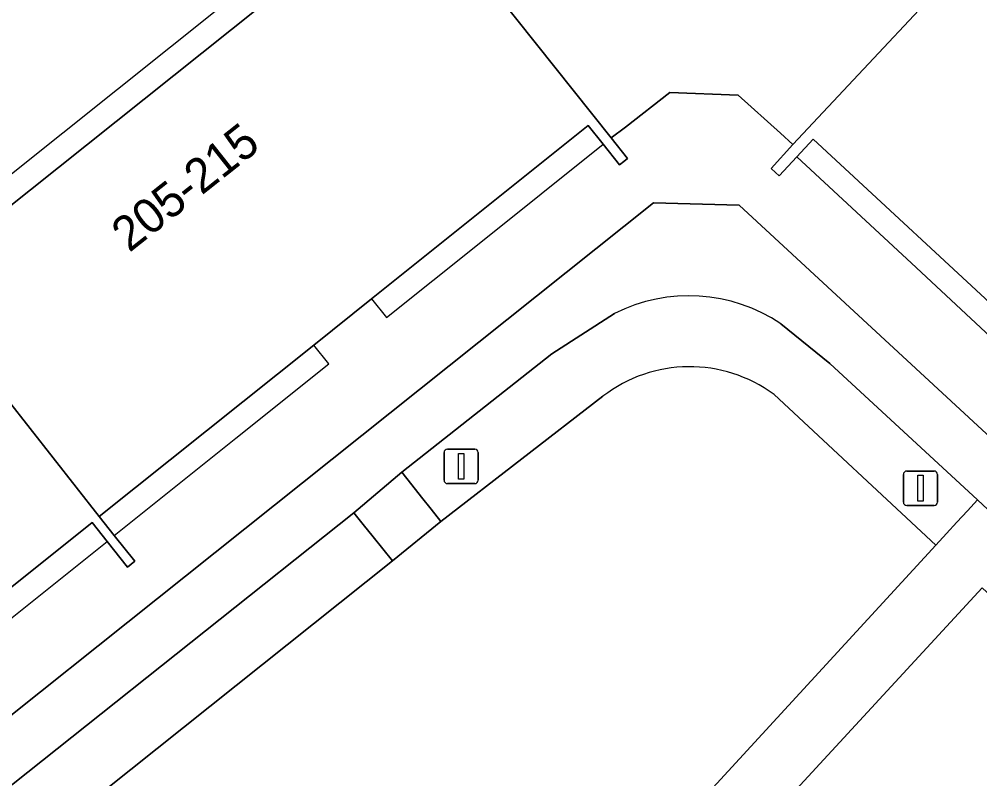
# Model space of a CAD drawing. Extents: x 159039 to 160102, y 381214 to 382524.
# Drawn here: x 159598.59 to 159626.42, y 381726.12 to 381748.12 of the extents above; entities that cross this region are included whole.
import ezdxf

# ---------------------------------------------------------------- set-up
doc = ezdxf.new("R2010")
doc.units = 0
for name, color, linetype in [('IMGEO_Erf', 7, 'Continuous'), ('IMGEO_Groenvoorziening', 7, 'Continuous'), ('IMGEO_Haag', 7, 'Continuous'), ('IMGEO_Lichtmast', 7, 'Continuous'), ('IMGEO_Pand', 7, 'Continuous'), ('IMGEO_Pand_nummerreeks', 7, 'Continuous'), ('IMGEO_Pand_overbouw', 7, 'Continuous'), ('IMGEO_Voetpad_gesloten', 7, 'Continuous'), ('IMGEO_Voetpad_open', 7, 'Continuous')]:
    doc.layers.add(name, color=color, linetype=linetype)

msp = doc.modelspace()

# ---------------------------------------------------------------- linework, layer by layer
at = {"layer": 'IMGEO_Erf'}
for points in [[(159627.49, 381739.181), (159621.587, 381744.649), (159621.114, 381744.136), (159620.607, 381743.587), (159620.499, 381743.683), (159620.377, 381743.791), (159621, 381744.494), (159620.641, 381744.818), (159619.416, 381745.923), (159617.434, 381745.992), (159616.149, 381744.995), (159615.741, 381744.679), (159616.213, 381744.085), (159616.102, 381743.997), (159615.978, 381743.898), (159615.502, 381744.497), (159615.074, 381745.036), (159608.793, 381740.018), (159607.119, 381738.682), (159600.899, 381733.713), (159601.338, 381733.163), (159601.932, 381732.42), (159601.724, 381732.25), (159601.131, 381732.998), (159600.7, 381733.542), (159594.499, 381728.591)], [(159573.794, 381708.392), (159616.964, 381742.797), (159619.451, 381742.729), (159647.604, 381716.715)]]:
    msp.add_lwpolyline(points, dxfattribs=at)
at = {"layer": 'IMGEO_Groenvoorziening'}
for points in [[(159615.837, 381739.6), (159614.019, 381738.428), (159609.67, 381735.005), (159609.962, 381734.635), (159610.241, 381734.282), (159610.521, 381733.929), (159610.8, 381733.576), (159615.498, 381737.198)], [(159622.069, 381738.147), (159620.655, 381739.298)], [(159620.456, 381737.249), (159625.148, 381732.892), (159625.453, 381733.223), (159625.757, 381733.555), (159626.062, 381733.886), (159626.349, 381734.199), (159622.069, 381738.147)], [(159615.498, 381737.198), (159610.8, 381733.576), (159609.407, 381732.434), (159596.519, 381722.173), (159595.132, 381721.03), (159582.165, 381710.744), (159580.778, 381709.579), (159571.434, 381702.393), (159572.616, 381701.306)], [(159606.559, 381719.533), (159607.404, 381720.443), (159612.179, 381725.586), (159615.517, 381722.415), (159625.148, 381732.892), (159620.456, 381737.249)]]:
    msp.add_lwpolyline(points, dxfattribs=at)
for points in [[(159609.407, 381732.434), (159609.124, 381732.783), (159608.84, 381733.133), (159608.557, 381733.482), (159608.282, 381733.821), (159595.379, 381723.576), (159595.668, 381723.221), (159595.951, 381722.872), (159596.235, 381722.522), (159596.519, 381722.173)], [(159644.05, 381715.276), (159636.442, 381722.379), (159635.138, 381723.616), (159626.485, 381731.651), (159616.857, 381721.218), (159623.271, 381715.179), (159618.535, 381710.056), (159618.241, 381710.329), (159617.427, 381709.421), (159617.705, 381709.157), (159610.503, 381701.366), (159608.005, 381703.671), (159599.785, 381694.869), (159613.421, 381682.073)]]:
    msp.add_lwpolyline(points, close=True, dxfattribs=at)
for centre, radius, start, end in [((159617.987, 381735.317), 4.792, 56.1683, 116.6583), ((159618.011, 381733.949), 4.107, 53.4629, 127.7158), ((159618.011, 381733.949), 4.107, 53.4629, 127.7158)]:
    msp.add_arc(centre, radius, start, end, dxfattribs=at)
at = {"layer": 'IMGEO_Haag'}
for points in [[(159615.837, 381739.6), (159614.019, 381738.428), (159609.67, 381735.005), (159609.962, 381734.635), (159610.241, 381734.282), (159610.521, 381733.929), (159610.8, 381733.576), (159615.498, 381737.198)], [(159620.456, 381737.249), (159625.148, 381732.892), (159625.453, 381733.223), (159625.757, 381733.555), (159626.062, 381733.886), (159626.349, 381734.199), (159622.069, 381738.147), (159620.655, 381739.298)]]:
    msp.add_lwpolyline(points, dxfattribs=at)
msp.add_lwpolyline([(159609.407, 381732.434), (159609.124, 381732.783), (159608.84, 381733.133), (159608.557, 381733.482), (159608.282, 381733.821), (159595.379, 381723.576), (159595.668, 381723.221), (159595.951, 381722.872), (159596.235, 381722.522), (159596.519, 381722.173)], close=True, dxfattribs=at)
for centre, radius, start, end in [((159617.987, 381735.317), 4.792, 56.1683, 116.6583), ((159618.011, 381733.949), 4.107, 53.4629, 127.7158)]:
    msp.add_arc(centre, radius, start, end, dxfattribs=at)
at = {"layer": 'IMGEO_Lichtmast'}
for p, q in [((159610.896, 381734.769), (159610.896, 381735.569)), ((159610.896, 381735.569), (159610.896, 381734.769)), ((159610.996, 381735.669), (159611.786, 381735.669)), ((159611.786, 381735.669), (159610.996, 381735.669)), ((159611.886, 381735.569), (159611.886, 381734.769)), ((159611.886, 381734.769), (159611.886, 381735.569)), ((159624.305, 381735.035), (159625.095, 381735.035)), ((159625.095, 381735.035), (159624.305, 381735.035)), ((159611.786, 381734.669), (159610.996, 381734.669)), ((159610.996, 381734.669), (159611.786, 381734.669)), ((159624.205, 381734.135), (159624.205, 381734.935)), ((159624.205, 381734.935), (159624.205, 381734.135)), ((159625.195, 381734.935), (159625.195, 381734.135)), ((159625.195, 381734.135), (159625.195, 381734.935)), ((159625.095, 381734.035), (159624.305, 381734.035)), ((159624.305, 381734.035), (159625.095, 381734.035))]:
    msp.add_line(p, q, dxfattribs=at)
for points in [[(159611.316, 381735.544), (159611.466, 381735.544), (159611.466, 381734.794), (159611.316, 381734.794), (159611.316, 381735.544)], [(159624.625, 381734.91), (159624.775, 381734.91), (159624.775, 381734.16), (159624.625, 381734.16), (159624.625, 381734.91)]]:
    msp.add_lwpolyline(points, dxfattribs=at)
for centre, start, end in [((159610.996, 381735.569), 90, 180), ((159610.996, 381735.569), 90, 180), ((159611.786, 381735.569), 0, 90), ((159611.786, 381735.569), 360, 90), ((159624.305, 381734.935), 90, 180), ((159624.305, 381734.935), 90, 180), ((159625.095, 381734.935), 0, 90), ((159625.095, 381734.935), 360, 90), ((159610.996, 381734.769), 180, 270), ((159610.996, 381734.769), 180, 270), ((159611.786, 381734.769), 270, 0), ((159611.786, 381734.769), 270, 0), ((159624.305, 381734.135), 180, 270), ((159624.305, 381734.135), 180, 270), ((159625.095, 381734.135), 270, 0), ((159625.095, 381734.135), 270, 0)]:
    msp.add_arc(centre, 0.1, start, end, dxfattribs=at)
at = {"layer": 'IMGEO_Pand'}
for points in [[(159610.269, 381751.55), (159615.741, 381744.679), (159616.149, 381744.995), (159617.434, 381745.992), (159619.416, 381745.923), (159620.641, 381744.818), (159621, 381744.494), (159627.003, 381750.887), (159622.171, 381755.278), (159621.369, 381754.362), (159620.055, 381754.426), (159620.21, 381757.08), (159619.5, 381757.716), (159618.256, 381757.751), (159617.501, 381757.168), (159617.426, 381755.874), (159617.349, 381754.558), (159616.076, 381754.62), (159615.418, 381755.544)], [(159610.269, 381751.55), (159609.49, 381752.522), (159609.258, 381752.335), (159609.699, 381751.791), (159595.564, 381740.514), (159600.899, 381733.713), (159607.119, 381738.682), (159608.793, 381740.018), (159615.074, 381745.036), (159615.502, 381744.497), (159615.978, 381743.898), (159616.102, 381743.997), (159616.213, 381744.085), (159615.741, 381744.679)], [(159641.343, 381739.157), (159634.76, 381745.24), (159627.771, 381751.698), (159627.003, 381750.887), (159621, 381744.494), (159620.377, 381743.791), (159620.499, 381743.683), (159620.607, 381743.587), (159621.114, 381744.136), (159621.587, 381744.649), (159627.49, 381739.181), (159629.072, 381737.715), (159634.886, 381732.329), (159634.413, 381731.817), (159633.773, 381731.121), (159633.856, 381731.046)], [(159586.593, 381722.28), (159592.826, 381727.256), (159594.499, 381728.591), (159600.7, 381733.542), (159601.131, 381732.998), (159601.724, 381732.25), (159601.932, 381732.42), (159601.338, 381733.163), (159600.899, 381733.713), (159595.564, 381740.514), (159581.175, 381729.034)]]:
    msp.add_lwpolyline(points, close=True, dxfattribs=at)
at = {"layer": 'IMGEO_Pand_overbouw'}
for points in [[(159609.258, 381752.335), (159595.136, 381741.061), (159595.564, 381740.514), (159609.699, 381751.791)], [(159608.793, 381740.018), (159609.225, 381739.477), (159611.909, 381741.624), (159615.502, 381744.497), (159615.074, 381745.036)], [(159627.49, 381739.181), (159621.587, 381744.649), (159621.114, 381744.136), (159624.443, 381741.05), (159627.021, 381738.655)], [(159607.119, 381738.682), (159600.899, 381733.713), (159601.338, 381733.163), (159604.864, 381735.982), (159607.557, 381738.134)], [(159594.499, 381728.591), (159594.936, 381728.045), (159597.596, 381730.171), (159601.131, 381732.998), (159600.7, 381733.542)]]:
    msp.add_lwpolyline(points, close=True, dxfattribs=at)
at = {"layer": 'IMGEO_Voetpad_gesloten'}
for points in [[(159619.451, 381742.729), (159616.964, 381742.797), (159573.794, 381708.392), (159574.792, 381707.112), (159579.64, 381710.972), (159581.023, 381712.115), (159593.993, 381722.444), (159595.379, 381723.576), (159608.282, 381733.821), (159609.67, 381735.005), (159614.019, 381738.428), (159615.837, 381739.6)], [(159620.655, 381739.298), (159622.069, 381738.147), (159626.349, 381734.199), (159627.684, 381732.951), (159636.381, 381724.934), (159637.696, 381723.693), (159646.466, 381715.482), (159648.524, 381713.555), (159649.677, 381714.801), (159647.604, 381716.715), (159619.451, 381742.729)]]:
    msp.add_lwpolyline(points, dxfattribs=at)
msp.add_arc((159617.987, 381735.317), 4.792, 56.1683, 116.6583, dxfattribs=at)
at = {"layer": 'IMGEO_Voetpad_open'}
for points in [[(159595.564, 381740.514), (159609.699, 381751.791), (159609.258, 381752.335), (159609.49, 381752.522), (159610.269, 381751.55), (159615.418, 381755.544), (159616.076, 381754.62), (159617.349, 381754.558), (159617.426, 381755.874), (159617.501, 381757.168), (159618.256, 381757.751), (159619.5, 381757.716), (159620.21, 381757.08), (159620.055, 381754.426), (159621.369, 381754.362), (159622.171, 381755.278), (159623.584, 381756.845), (159635.399, 381745.907)], [(159627.684, 381732.951), (159626.349, 381734.199), (159626.062, 381733.886), (159625.757, 381733.555), (159625.453, 381733.223), (159625.148, 381732.892), (159615.517, 381722.415)], [(159599.332, 381694.384), (159599.785, 381694.869), (159608.005, 381703.671), (159608.278, 381703.964), (159608.551, 381704.256), (159608.824, 381704.548), (159609.097, 381704.841), (159610.416, 381703.623), (159616.549, 381710.228), (159616.822, 381709.978), (159617.116, 381709.707), (159617.427, 381709.421), (159618.241, 381710.329), (159617.946, 381710.602), (159617.653, 381710.875), (159617.356, 381711.151), (159621.019, 381715.102), (159615.772, 381720.043), (159616.043, 381720.337), (159616.315, 381720.631), (159616.586, 381720.924), (159616.857, 381721.218), (159626.485, 381731.651)]]:
    msp.add_lwpolyline(points, dxfattribs=at)
msp.add_lwpolyline([(159608.282, 381733.821), (159608.557, 381733.482), (159608.84, 381733.133), (159609.124, 381732.783), (159609.407, 381732.434), (159610.8, 381733.576), (159610.521, 381733.929), (159610.241, 381734.282), (159609.962, 381734.635), (159609.67, 381735.005)], close=True, dxfattribs=at)

# ---------------------------------------------------------------- texts
at = {"layer": 'IMGEO_Pand_nummerreeks'}
msp.add_text('205-215', height=1, rotation=38.4029, dxfattribs=at).set_placement((159601.776, 381741.345))

doc.saveas('drawing.dxf')
